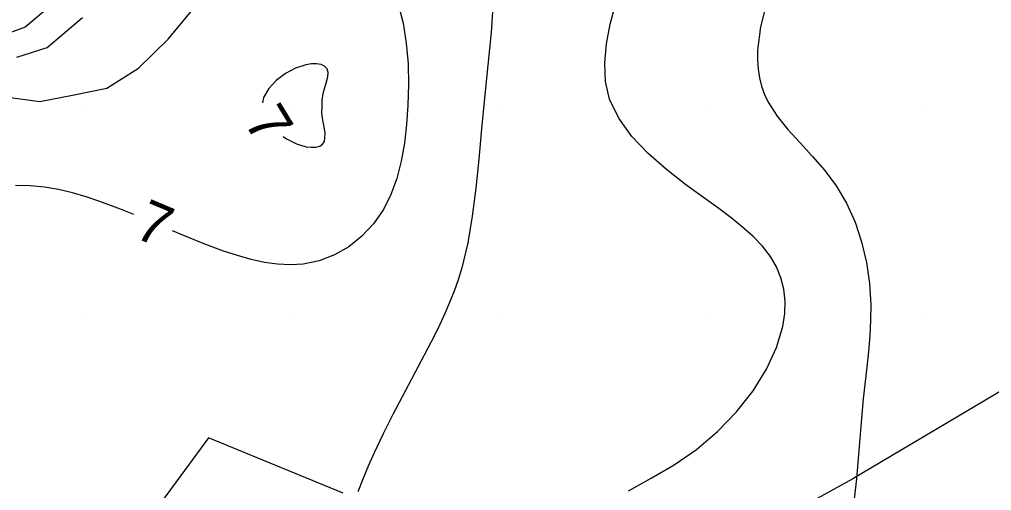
# Model space of a CAD drawing. Extents: x 2602990 to 2605851, y 618069 to 619180.
# Drawn here: x 2603886.87 to 2603933.4, y 618561.61 to 618584.19 of the extents above; entities that cross this region are included whole.
import ezdxf

# ---------------------------------------------------------------- set-up
doc = ezdxf.new("R2010")
doc.units = 0
for name, color, linetype in [('DTM Contours Minor', 7, 'Continuous'), ('DTM Contours Minor Text', 7, 'Continuous'), ('Exist DTM Breakline', 7, 'Continuous'), ('Exist DTM Crownline', 7, 'Continuous'), ('Exist DTM QL2 LIDAR Elevation Point', 7, 'Continuous'), ('Exist Roads EOP', 7, 'Continuous'), ('PH Exist DTM Obscure Area', 7, 'Continuous')]:
    doc.layers.add(name, color=color, linetype=linetype)

msp = doc.modelspace()

# ---------------------------------------------------------------- linework, layer by layer
at = {"layer": 'DTM Contours Minor'}
for points in [[(2603888.614, 618585.039), (2603887.142, 618583.812), (2603885.866, 618583.352)], [(2603889.4, 618580.563), (2603891.048, 618580.889), (2603892.57, 618581.857), (2603893.98, 618583.244), (2603895.291, 618584.825)], [(2603904.996, 618584.922), (2603905.231, 618584.005), (2603905.385, 618583.049), (2603905.468, 618582.067), (2603905.49, 618581.073), (2603905.464, 618580.081), (2603905.4, 618579.158), (2603905.295, 618578.258), (2603905.139, 618577.392), (2603904.926, 618576.568), (2603904.647, 618575.796), (2603904.294, 618575.087), (2603903.821, 618574.396), (2603903.264, 618573.798), (2603902.635, 618573.298), (2603901.947, 618572.906), (2603901.213, 618572.626), (2603900.445, 618572.467), (2603899.841, 618572.429), (2603899.224, 618572.458), (2603898.595, 618572.546), (2603897.953, 618572.686), (2603897.3, 618572.87), (2603896.634, 618573.09), (2603895.669, 618573.45), (2603894.687, 618573.849), (2603894.189, 618574.06)], [(2603909.545, 618585.059), (2603909.445, 618583.558), (2603909.291, 618581.998), (2603909.125, 618580.419), (2603908.985, 618578.943), (2603908.855, 618577.498), (2603908.714, 618576.098), (2603908.545, 618574.755), (2603908.329, 618573.482), (2603908.047, 618572.293), (2603907.872, 618571.717), (2603907.676, 618571.161), (2603907.461, 618570.621), (2603907.231, 618570.092), (2603906.986, 618569.568), (2603906.73, 618569.045), (2603906.248, 618568.101), (2603904.748, 618565.255), (2603904.277, 618564.326), (2603903.843, 618563.417), (2603903.56, 618562.78), (2603903.303, 618562.159), (2603903.071, 618561.559)], [(2603916.017, 618561.597), (2603917.105, 618562.2), (2603918.206, 618562.852), (2603919.272, 618563.584), (2603920.289, 618564.442), (2603921.2, 618565.388), (2603921.986, 618566.394), (2603922.63, 618567.43), (2603923.112, 618568.469), (2603923.415, 618569.482), (2603923.507, 618570.1), (2603923.521, 618570.696), (2603923.457, 618571.268), (2603923.317, 618571.814), (2603923.103, 618572.335), (2603922.816, 618572.83), (2603922.438, 618573.32), (2603921.991, 618573.787), (2603921.485, 618574.238), (2603920.931, 618574.682), (2603920.339, 618575.125), (2603918.775, 618576.268), (2603917.84, 618576.997), (2603916.96, 618577.768), (2603916.182, 618578.584), (2603915.552, 618579.449), (2603915.117, 618580.37), (2603914.922, 618581.219), (2603914.882, 618582.105), (2603914.968, 618583.02), (2603915.151, 618583.955), (2603915.401, 618584.901)], [(2603922.643, 618585.031), (2603922.344, 618583.827), (2603922.203, 618582.713), (2603922.198, 618582.25), (2603922.228, 618581.809), (2603922.294, 618581.388), (2603922.397, 618580.984), (2603922.536, 618580.597), (2603922.712, 618580.223), (2603923.137, 618579.552), (2603923.655, 618578.906), (2603924.233, 618578.269), (2603924.835, 618577.621), (2603925.424, 618576.944), (2603925.967, 618576.22), (2603926.463, 618575.377), (2603926.868, 618574.474), (2603927.183, 618573.523), (2603927.411, 618572.54), (2603927.555, 618571.539), (2603927.617, 618570.534), (2603927.613, 618569.779), (2603927.574, 618569.027), (2603927.509, 618568.277), (2603927.429, 618567.526), (2603927.26, 618566.012), (2603927.173, 618565.062), (2603927.021, 618563.143), (2603926.936, 618562.182), (2603926.83, 618561.225)], [(2603886.738, 618582.383), (2603888.196, 618582.841), (2603889.877, 618584.279)], [(2603901.353, 618580), (2603901.359, 618580.324), (2603901.412, 618580.636), (2603901.489, 618580.929), (2603901.569, 618581.199), (2603901.627, 618581.438), (2603901.642, 618581.642), (2603901.59, 618581.815), (2603901.474, 618581.942), (2603901.303, 618582.025), (2603901.088, 618582.064), (2603900.84, 618582.062), (2603900.57, 618582.019), (2603900.083, 618581.858), (2603899.599, 618581.601), (2603899.158, 618581.268), (2603898.797, 618580.879), (2603898.557, 618580.454), (2603898.508, 618580.187)], [(2603886.198, 618580.485), (2603887.841, 618580.258), (2603889.4, 618580.563)], [(2603899.494, 618578.576), (2603899.647, 618578.467), (2603900.123, 618578.23), (2603900.591, 618578.089), (2603900.837, 618578.06), (2603901.057, 618578.07), (2603901.242, 618578.119), (2603901.38, 618578.21), (2603901.463, 618578.343), (2603901.496, 618578.715), (2603901.469, 618578.94), (2603901.37, 618579.453), (2603901.341, 618579.726), (2603901.353, 618580)], [(2603892.344, 618574.833), (2603891.698, 618575.096), (2603890.71, 618575.467), (2603890.054, 618575.687), (2603889.399, 618575.877), (2603888.74, 618576.032), (2603888.07, 618576.146), (2603887.384, 618576.212), (2603886.678, 618576.226)]]:
    msp.add_lwpolyline(points, dxfattribs=at)
at = {"layer": 'Exist DTM Breakline'}
msp.add_spline([(2603647.352, 618520.802), (2603704.337, 618541.966), (2603758.983, 618562.663), (2603811.118, 618582.434), (2603865.604, 618602.567), (2603913.966, 618621.231), (2603963.574, 618640.143), (2603974.725, 618636.355), (2603978.77, 618630.138), (2603971.844, 618627.992), (2603956.88, 618621.982), (2603923.969, 618609.772), (2603877.426, 618591.796), (2603827.273, 618571.857), (2603776.875, 618552.809), (2603720.479, 618530.104), (2603675.109, 618514.176), (2603657.355, 618505.354), (2603640.368, 618498.804), (2603619.191, 618491.366), (2603591.676, 618480.386)], degree=3, dxfattribs=at)
at = {"layer": 'Exist DTM Crownline'}
msp.add_spline([(2603233.488, 618380.754), (2603285.185, 618400.095), (2603335.457, 618418.629), (2603390.812, 618439.069), (2603440.087, 618457.325), (2603493.996, 618477.231), (2603542.655, 618495.301), (2603600.808, 618516.867), (2603653.659, 618536.362), (2603706.222, 618555.742), (2603764.811, 618577.593), (2603823.52, 618599.847), (2603878.564, 618620.56), (2603937.951, 618643.078), (2603997.369, 618665.789), (2604036.209, 618680.665), (2604055.311, 618688.017)], degree=3, dxfattribs=at)
at = {"layer": 'Exist DTM QL2 LIDAR Elevation Point'}
for p, q in [((2603890, 618580), (2603890, 618580)), ((2603900, 618580), (2603900, 618580)), ((2603910, 618580), (2603910, 618580)), ((2603920, 618580), (2603920, 618580)), ((2603930, 618580), (2603930, 618580)), ((2603890, 618570), (2603890, 618570)), ((2603900, 618570), (2603900, 618570)), ((2603910, 618570), (2603910, 618570)), ((2603920, 618570), (2603920, 618570)), ((2603930, 618570), (2603930, 618570))]:
    msp.add_line(p, q, dxfattribs=at)
at = {"layer": 'Exist Roads EOP'}
for points in [[(2603230.17, 618389.98), (2603282.929, 618409.597), (2603332.773, 618427.868), (2603388.167, 618448.413), (2603437.203, 618466.721), (2603490.778, 618486.527), (2603539.039, 618504.558), (2603597.451, 618526.156), (2603651.053, 618545.972), (2603705.208, 618566.084), (2603762.02, 618587.183), (2603820.334, 618609.162), (2603876.341, 618629.99), (2603934.909, 618652.28), (2603996.409, 618675.568), (2604033.216, 618689.957), (2604052.01, 618697.199)], [(2604034.633, 618668.486), (2603984.89, 618650.123), (2603936.767, 618631.654), (2603888.195, 618613.335), (2603837.766, 618594.258), (2603782.918, 618573.705), (2603731.939, 618554.39), (2603671.126, 618532.171), (2603621.822, 618514.106), (2603561.545, 618491.877), (2603506.421, 618471.293), (2603452.163, 618451.33), (2603398.364, 618431.316), (2603341.431, 618410.355), (2603281.65, 618388.199), (2603223.033, 618366.475), (2603185.717, 618352.612)]]:
    msp.add_spline(points, degree=3, dxfattribs=at)
at = {"layer": 'PH Exist DTM Obscure Area'}
for points in [[(2603908.097, 618596.875), (2603916.675, 618598.063), (2603925.238, 618600.615), (2603935.325, 618601.003), (2603944.019, 618603.966), (2603949.149, 618608.525), (2603952.722, 618618.111), (2603960.339, 618619.834), (2603964.836, 618620.158), (2603969.864, 618621.716), (2603978.364, 618629.722), (2603997.117, 618587.66), (2603987.374, 618581.003), (2603980.595, 618577.517), (2603972.739, 618572.791), (2603966.001, 618565.759), (2603959.59, 618565.822), (2603948.498, 618569.924), (2603944.311, 618578.331), (2603937.375, 618576.616), (2603936.326, 618572.922), (2603934.487, 618566.764), (2603926.766, 618562.176), (2603919.177, 618557.998)], [(2603902.363, 618561.489), (2603895.923, 618564.143), (2603892.701, 618559.742)]]:
    msp.add_lwpolyline(points, dxfattribs=at)

# ---------------------------------------------------------------- texts
at = {"layer": 'DTM Contours Minor Text'}
for rotation, p in [(301.4673, (2603897.578, 618579.293)), (337.2396, (2603892.278, 618573.779))]:
    msp.add_text('7', height=2, rotation=rotation, dxfattribs=at).set_placement(p)

doc.saveas('drawing.dxf')
